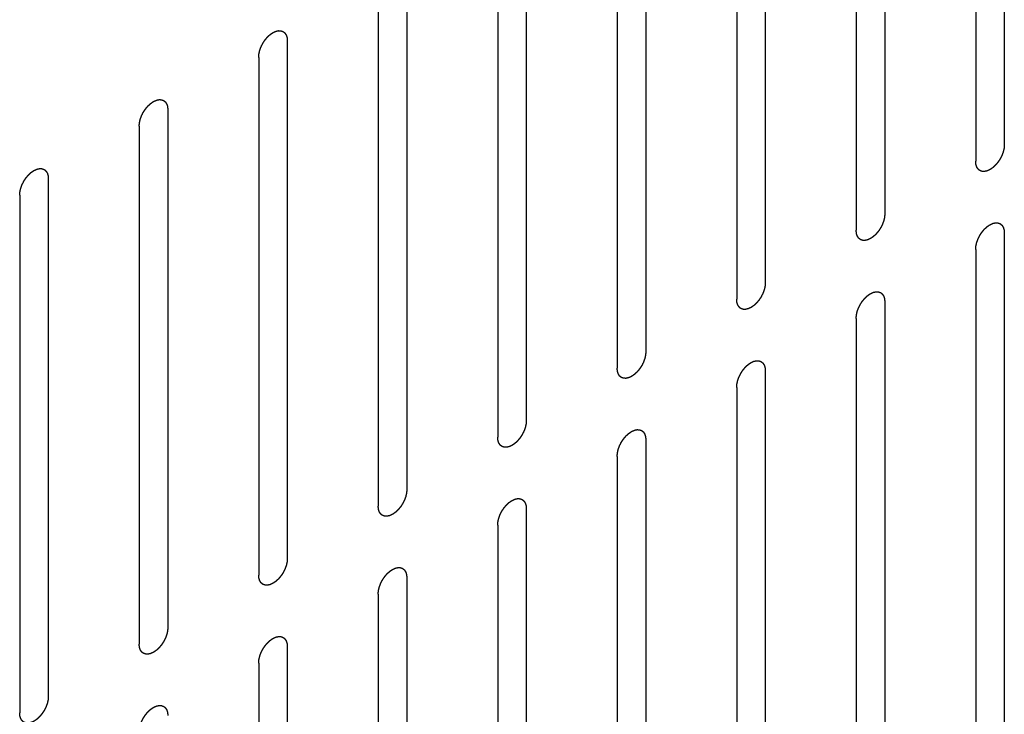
# Model space of a CAD drawing. Header units: inches. Extents: x 6 to 353, y 6 to 228.
# Tile 279 of 372: x 340.45 to 342.27, y 150.05 to 151.34. Entities that reach past the tile are written whole.
import ezdxf

# ---------------------------------------------------------------- set-up
doc = ezdxf.new("R2010")
doc.units = ezdxf.units.IN
doc.header["$LTSCALE"] = 19.946667
doc.header["$MEASUREMENT"] = 0
doc.linetypes.add('HIDDEN', pattern=[0.2, 0.1, -0.1])
doc.layers.add('08_ALL_COSMETICS', color=7, linetype='CONTINUOUS')

msp = doc.modelspace()

# ---------------------------------------------------------------- linework, layer by layer
at = {"layer": '08_ALL_COSMETICS', "color": 7, "linetype": 'HIDDEN'}
for p, q in [((342.2728, 152.064), (342.2728, 151.1046)), ((342.2198, 152.0334), (342.2198, 151.074)), ((342.0515, 151.9362), (342.0515, 150.9768)), ((341.9984, 151.9056), (341.9984, 150.9462)), ((341.8301, 151.8084), (341.8301, 150.849)), ((341.7771, 151.7778), (341.7771, 150.8184)), ((341.6088, 151.6806), (341.6088, 150.7212)), ((341.5558, 151.65), (341.5558, 150.6906)), ((341.3875, 151.5529), (341.3875, 150.5935)), ((341.3345, 151.5222), (341.3345, 150.5628)), ((341.1662, 151.4251), (341.1662, 150.4657)), ((341.1131, 151.3945), (341.1131, 150.4351)), ((340.9448, 151.2973), (340.9448, 150.3379)), ((340.8918, 151.2667), (340.8918, 150.3073)), ((340.7235, 151.1695), (340.7235, 150.2101)), ((340.6705, 151.1389), (340.6705, 150.1795)), ((340.5022, 151.0417), (340.5022, 150.0823)), ((340.4492, 151.0111), (340.4492, 150.0517)), ((342.2728, 150.9413), (342.2728, 149.9819)), ((342.2198, 150.9107), (342.2198, 149.9513)), ((342.0515, 150.8135), (342.0515, 149.8541)), ((341.9984, 150.7829), (341.9984, 149.8235)), ((341.8301, 150.6857), (341.8301, 149.7263)), ((341.7771, 150.6551), (341.7771, 149.6957)), ((341.6088, 150.5579), (341.6088, 149.5986)), ((341.5558, 150.5273), (341.5558, 149.5679)), ((341.3875, 150.4302), (341.3875, 149.4708)), ((341.3345, 150.3995), (341.3345, 149.4402)), ((341.1662, 150.3024), (341.1662, 149.343)), ((341.1131, 150.2718), (341.1131, 149.3124)), ((340.9448, 150.1746), (340.9448, 149.2152)), ((340.8918, 150.144), (340.8918, 149.1846))]:
    msp.add_line(p, q, dxfattribs=at)
for points in [[(340.8918, 151.2667), (340.8919, 151.2677), (340.892, 151.2693), (340.8922, 151.2711), (340.8923, 151.2721), (340.8923, 151.2729), (340.8925, 151.2737), (340.8927, 151.2748), (340.8931, 151.2762), (340.8934, 151.2776), (340.8936, 151.2787), (340.8938, 151.2795), (340.8941, 151.2803), (340.8945, 151.2814), (340.895, 151.2828), (340.8955, 151.2842), (340.8959, 151.2853), (340.8962, 151.2862), (340.8967, 151.287), (340.8972, 151.2881), (340.8979, 151.2895), (340.8986, 151.2909), (340.8992, 151.292), (340.8996, 151.2928), (340.9001, 151.2936), (340.9007, 151.2946), (340.9016, 151.2959), (340.9024, 151.2971), (340.9031, 151.2981), (340.9036, 151.2989), (340.9042, 151.2996), (340.9049, 151.3005), (340.9059, 151.3016), (340.9068, 151.3028), (340.9076, 151.3037), (340.9081, 151.3044), (340.9088, 151.3049), (340.9096, 151.3057), (340.9106, 151.3067), (340.9116, 151.3076), (340.9125, 151.3084), (340.9131, 151.309), (340.9137, 151.3094), (340.9146, 151.31), (340.9157, 151.3108), (340.9168, 151.3115), (340.9176, 151.3121), (340.918, 151.3124), (340.9183, 151.3126), (340.9186, 151.3128), (340.9191, 151.313), (340.9198, 151.3133), (340.9209, 151.3138), (340.922, 151.3143), (340.9227, 151.3147), (340.9232, 151.3148), (340.9235, 151.315), (340.9238, 151.3151), (340.9242, 151.3152), (340.9249, 151.3153), (340.926, 151.3156), (340.927, 151.3158), (340.9277, 151.316), (340.9281, 151.3161), (340.9284, 151.3162), (340.9287, 151.3161), (340.9291, 151.3161), (340.9298, 151.3161), (340.9307, 151.316), (340.9317, 151.316), (340.9323, 151.316), (340.9327, 151.316), (340.933, 151.316), (340.9333, 151.3159), (340.9336, 151.3157), (340.9342, 151.3155), (340.935, 151.3152), (340.9359, 151.3149), (340.9365, 151.3147), (340.9368, 151.3146), (340.9371, 151.3145), (340.9373, 151.3143), (340.9376, 151.3141), (340.938, 151.3137), (340.9387, 151.3131), (340.9394, 151.3125), (340.9399, 151.3121), (340.9402, 151.3119), (340.9404, 151.3118), (340.9405, 151.3115), (340.9407, 151.3112), (340.9411, 151.3106), (340.9416, 151.3098), (340.9421, 151.309), (340.9425, 151.3085), (340.9427, 151.3081), (340.9428, 151.3079), (340.9429, 151.3076), (340.943, 151.3072), (340.9432, 151.3065), (340.9436, 151.3055), (340.9439, 151.3045), (340.9441, 151.3038), (340.9442, 151.3033), (340.9443, 151.3031), (340.9443, 151.3027), (340.9444, 151.3022), (340.9445, 151.3014), (340.9446, 151.3002), (340.9447, 151.2987), (340.9448, 151.2978), (340.9448, 151.2973)], [(340.6705, 151.1389), (340.6706, 151.1399), (340.6707, 151.1415), (340.6708, 151.1433), (340.6709, 151.1444), (340.671, 151.1451), (340.6712, 151.146), (340.6714, 151.1471), (340.6717, 151.1484), (340.672, 151.1498), (340.6723, 151.1509), (340.6725, 151.1517), (340.6728, 151.1526), (340.6732, 151.1537), (340.6737, 151.1551), (340.6742, 151.1565), (340.6746, 151.1576), (340.6749, 151.1584), (340.6753, 151.1592), (340.6759, 151.1603), (340.6766, 151.1617), (340.6773, 151.1631), (340.6778, 151.1642), (340.6782, 151.1651), (340.6788, 151.1658), (340.6794, 151.1668), (340.6803, 151.1681), (340.6811, 151.1694), (340.6818, 151.1704), (340.6822, 151.1712), (340.6828, 151.1718), (340.6836, 151.1727), (340.6845, 151.1739), (340.6855, 151.175), (340.6862, 151.1759), (340.6868, 151.1766), (340.6874, 151.1772), (340.6883, 151.1779), (340.6893, 151.1789), (340.6903, 151.1799), (340.6911, 151.1806), (340.6918, 151.1812), (340.6924, 151.1816), (340.6933, 151.1823), (340.6944, 151.183), (340.6955, 151.1838), (340.6962, 151.1843), (340.6967, 151.1846), (340.697, 151.1848), (340.6973, 151.185), (340.6978, 151.1852), (340.6985, 151.1855), (340.6996, 151.186), (340.7007, 151.1865), (340.7014, 151.1869), (340.7018, 151.1871), (340.7022, 151.1872), (340.7025, 151.1873), (340.7029, 151.1874), (340.7036, 151.1875), (340.7046, 151.1878), (340.7057, 151.188), (340.7064, 151.1882), (340.7068, 151.1883), (340.7071, 151.1884), (340.7074, 151.1883), (340.7078, 151.1883), (340.7084, 151.1883), (340.7094, 151.1883), (340.7103, 151.1882), (340.711, 151.1882), (340.7114, 151.1882), (340.7117, 151.1882), (340.7119, 151.1881), (340.7123, 151.188), (340.7129, 151.1877), (340.7137, 151.1874), (340.7146, 151.1871), (340.7152, 151.1869), (340.7155, 151.1868), (340.7158, 151.1867), (340.716, 151.1865), (340.7162, 151.1863), (340.7167, 151.1859), (340.7174, 151.1853), (340.7181, 151.1848), (340.7186, 151.1844), (340.7188, 151.1841), (340.7191, 151.184), (340.7192, 151.1837), (340.7194, 151.1834), (340.7198, 151.1828), (340.7203, 151.182), (340.7208, 151.1812), (340.7211, 151.1807), (340.7213, 151.1803), (340.7215, 151.1801), (340.7216, 151.1798), (340.7217, 151.1794), (340.7219, 151.1787), (340.7222, 151.1777), (340.7226, 151.1767), (340.7228, 151.176), (340.7229, 151.1756), (340.723, 151.1753), (340.723, 151.1749), (340.7231, 151.1744), (340.7231, 151.1736), (340.7233, 151.1724), (340.7234, 151.171), (340.7235, 151.17), (340.7235, 151.1695)], [(342.2728, 151.1046), (342.2727, 151.1035), (342.2726, 151.102), (342.2724, 151.1002), (342.2723, 151.0991), (342.2723, 151.0984), (342.2721, 151.0975), (342.2718, 151.0964), (342.2715, 151.0951), (342.2712, 151.0937), (342.271, 151.0926), (342.2708, 151.0918), (342.2705, 151.0909), (342.2701, 151.0898), (342.2696, 151.0884), (342.2691, 151.087), (342.2687, 151.0859), (342.2684, 151.0851), (342.2679, 151.0843), (342.2674, 151.0832), (342.2667, 151.0818), (342.266, 151.0804), (342.2654, 151.0793), (342.265, 151.0784), (342.2645, 151.0777), (342.2639, 151.0767), (342.263, 151.0754), (342.2622, 151.0741), (342.2615, 151.0731), (342.261, 151.0723), (342.2604, 151.0717), (342.2597, 151.0708), (342.2587, 151.0696), (342.2578, 151.0685), (342.257, 151.0676), (342.2565, 151.0669), (342.2558, 151.0663), (342.255, 151.0655), (342.254, 151.0646), (342.253, 151.0636), (342.2521, 151.0629), (342.2515, 151.0623), (342.2509, 151.0618), (342.25, 151.0612), (342.2489, 151.0605), (342.2478, 151.0597), (342.247, 151.0592), (342.2466, 151.0589), (342.2463, 151.0586), (342.2459, 151.0585), (342.2455, 151.0583), (342.2448, 151.058), (342.2437, 151.0575), (342.2426, 151.057), (342.2419, 151.0566), (342.2414, 151.0564), (342.2411, 151.0562), (342.2408, 151.0562), (342.2404, 151.0561), (342.2397, 151.0559), (342.2386, 151.0557), (342.2376, 151.0555), (342.2369, 151.0553), (342.2365, 151.0552), (342.2362, 151.0551), (342.2359, 151.0552), (342.2355, 151.0552), (342.2348, 151.0552), (342.2339, 151.0552), (342.2329, 151.0553), (342.2323, 151.0553), (342.2319, 151.0553), (342.2316, 151.0553), (342.2313, 151.0554), (342.231, 151.0555), (342.2304, 151.0557), (342.2296, 151.0561), (342.2287, 151.0564), (342.2281, 151.0566), (342.2278, 151.0567), (342.2275, 151.0568), (342.2273, 151.057), (342.227, 151.0572), (342.2266, 151.0576), (342.2259, 151.0582), (342.2252, 151.0587), (342.2247, 151.0591), (342.2244, 151.0594), (342.2242, 151.0595), (342.2241, 151.0598), (342.2239, 151.0601), (342.2235, 151.0607), (342.223, 151.0615), (342.2225, 151.0623), (342.2221, 151.0628), (342.2219, 151.0631), (342.2218, 151.0634), (342.2217, 151.0637), (342.2216, 151.0641), (342.2213, 151.0648), (342.221, 151.0658), (342.2207, 151.0668), (342.2205, 151.0675), (342.2204, 151.0679), (342.2203, 151.0682), (342.2202, 151.0686), (342.2202, 151.0691), (342.2201, 151.0699), (342.22, 151.0711), (342.2199, 151.0725), (342.2198, 151.0735), (342.2198, 151.074)], [(340.4492, 151.0111), (340.4492, 151.0122), (340.4494, 151.0137), (340.4495, 151.0155), (340.4496, 151.0166), (340.4496, 151.0173), (340.4499, 151.0182), (340.4501, 151.0193), (340.4504, 151.0206), (340.4507, 151.022), (340.451, 151.0231), (340.4511, 151.0239), (340.4515, 151.0248), (340.4519, 151.0259), (340.4524, 151.0273), (340.4529, 151.0287), (340.4533, 151.0298), (340.4536, 151.0306), (340.454, 151.0314), (340.4546, 151.0326), (340.4553, 151.0339), (340.456, 151.0353), (340.4565, 151.0364), (340.4569, 151.0373), (340.4574, 151.038), (340.4581, 151.039), (340.4589, 151.0403), (340.4598, 151.0416), (340.4604, 151.0426), (340.4609, 151.0434), (340.4615, 151.044), (340.4623, 151.0449), (340.4632, 151.0461), (340.4642, 151.0472), (340.4649, 151.0481), (340.4655, 151.0488), (340.4661, 151.0494), (340.4669, 151.0502), (340.468, 151.0511), (340.469, 151.0521), (340.4698, 151.0528), (340.4704, 151.0535), (340.4711, 151.0539), (340.472, 151.0545), (340.4731, 151.0552), (340.4742, 151.056), (340.4749, 151.0565), (340.4754, 151.0568), (340.4757, 151.0571), (340.476, 151.0572), (340.4764, 151.0574), (340.4772, 151.0577), (340.4783, 151.0582), (340.4793, 151.0587), (340.4801, 151.0591), (340.4805, 151.0593), (340.4808, 151.0595), (340.4811, 151.0595), (340.4816, 151.0596), (340.4823, 151.0598), (340.4833, 151.06), (340.4843, 151.0602), (340.4851, 151.0604), (340.4855, 151.0605), (340.4858, 151.0606), (340.4861, 151.0606), (340.4865, 151.0605), (340.4871, 151.0605), (340.4881, 151.0605), (340.489, 151.0604), (340.4897, 151.0604), (340.4901, 151.0604), (340.4904, 151.0604), (340.4906, 151.0603), (340.491, 151.0602), (340.4915, 151.06), (340.4924, 151.0597), (340.4932, 151.0593), (340.4938, 151.0591), (340.4942, 151.059), (340.4944, 151.0589), (340.4946, 151.0587), (340.4949, 151.0585), (340.4954, 151.0581), (340.4961, 151.0575), (340.4968, 151.057), (340.4972, 151.0566), (340.4975, 151.0563), (340.4977, 151.0562), (340.4979, 151.0559), (340.4981, 151.0556), (340.4984, 151.0551), (340.4989, 151.0543), (340.4994, 151.0534), (340.4998, 151.0529), (340.5, 151.0526), (340.5002, 151.0523), (340.5003, 151.052), (340.5004, 151.0516), (340.5006, 151.0509), (340.5009, 151.0499), (340.5012, 151.0489), (340.5015, 151.0482), (340.5016, 151.0478), (340.5017, 151.0475), (340.5017, 151.0471), (340.5018, 151.0466), (340.5018, 151.0458), (340.5019, 151.0446), (340.5021, 151.0432), (340.5022, 151.0422), (340.5022, 151.0417)], [(342.0515, 150.9768), (342.0514, 150.9758), (342.0512, 150.9742), (342.0511, 150.9724), (342.051, 150.9713), (342.051, 150.9706), (342.0508, 150.9697), (342.0505, 150.9687), (342.0502, 150.9673), (342.0499, 150.9659), (342.0496, 150.9648), (342.0495, 150.964), (342.0491, 150.9631), (342.0488, 150.962), (342.0482, 150.9606), (342.0477, 150.9593), (342.0473, 150.9581), (342.0471, 150.9573), (342.0466, 150.9565), (342.0461, 150.9554), (342.0454, 150.954), (342.0447, 150.9526), (342.0441, 150.9515), (342.0437, 150.9507), (342.0432, 150.9499), (342.0425, 150.9489), (342.0417, 150.9476), (342.0409, 150.9463), (342.0402, 150.9453), (342.0397, 150.9445), (342.0391, 150.9439), (342.0384, 150.943), (342.0374, 150.9418), (342.0365, 150.9407), (342.0357, 150.9398), (342.0351, 150.9391), (342.0345, 150.9385), (342.0337, 150.9378), (342.0327, 150.9368), (342.0316, 150.9358), (342.0308, 150.9351), (342.0302, 150.9345), (342.0295, 150.9341), (342.0287, 150.9334), (342.0276, 150.9327), (342.0265, 150.9319), (342.0257, 150.9314), (342.0253, 150.9311), (342.0249, 150.9309), (342.0246, 150.9307), (342.0242, 150.9305), (342.0234, 150.9302), (342.0224, 150.9297), (342.0213, 150.9292), (342.0205, 150.9288), (342.0201, 150.9286), (342.0198, 150.9285), (342.0195, 150.9284), (342.0191, 150.9283), (342.0184, 150.9282), (342.0173, 150.9279), (342.0163, 150.9277), (342.0156, 150.9275), (342.0152, 150.9274), (342.0148, 150.9273), (342.0146, 150.9274), (342.0142, 150.9274), (342.0135, 150.9274), (342.0126, 150.9274), (342.0116, 150.9275), (342.0109, 150.9275), (342.0106, 150.9275), (342.0103, 150.9275), (342.01, 150.9276), (342.0097, 150.9277), (342.0091, 150.928), (342.0082, 150.9283), (342.0074, 150.9286), (342.0068, 150.9288), (342.0065, 150.9289), (342.0062, 150.929), (342.006, 150.9292), (342.0057, 150.9294), (342.0052, 150.9298), (342.0046, 150.9304), (342.0039, 150.931), (342.0034, 150.9313), (342.0031, 150.9316), (342.0029, 150.9317), (342.0028, 150.932), (342.0026, 150.9323), (342.0022, 150.9329), (342.0017, 150.9337), (342.0012, 150.9345), (342.0008, 150.935), (342.0006, 150.9354), (342.0004, 150.9356), (342.0004, 150.9359), (342.0002, 150.9363), (342, 150.937), (341.9997, 150.938), (341.9994, 150.939), (341.9992, 150.9397), (341.9991, 150.9401), (341.9989, 150.9404), (341.9989, 150.9408), (341.9989, 150.9413), (341.9988, 150.9421), (341.9987, 150.9433), (341.9986, 150.9448), (341.9985, 150.9457), (341.9984, 150.9462)], [(342.2198, 150.9107), (342.2198, 150.9117), (342.22, 150.9133), (342.2201, 150.9151), (342.2202, 150.9161), (342.2202, 150.9169), (342.2205, 150.9177), (342.2207, 150.9188), (342.221, 150.9202), (342.2213, 150.9216), (342.2216, 150.9227), (342.2217, 150.9235), (342.2221, 150.9243), (342.2225, 150.9254), (342.223, 150.9268), (342.2235, 150.9282), (342.2239, 150.9293), (342.2242, 150.9302), (342.2246, 150.931), (342.2252, 150.9321), (342.2259, 150.9335), (342.2265, 150.9349), (342.2271, 150.936), (342.2275, 150.9368), (342.228, 150.9376), (342.2287, 150.9386), (342.2295, 150.9399), (342.2303, 150.9411), (342.231, 150.9421), (342.2315, 150.9429), (342.2321, 150.9436), (342.2328, 150.9445), (342.2338, 150.9456), (342.2347, 150.9468), (342.2355, 150.9477), (342.2361, 150.9484), (342.2367, 150.9489), (342.2375, 150.9497), (342.2386, 150.9507), (342.2396, 150.9516), (342.2404, 150.9524), (342.241, 150.953), (342.2417, 150.9534), (342.2426, 150.954), (342.2436, 150.9548), (342.2447, 150.9555), (342.2455, 150.9561), (342.2459, 150.9564), (342.2463, 150.9566), (342.2466, 150.9567), (342.247, 150.957), (342.2478, 150.9573), (342.2488, 150.9578), (342.2499, 150.9583), (342.2507, 150.9586), (342.2511, 150.9588), (342.2514, 150.959), (342.2517, 150.9591), (342.2521, 150.9592), (342.2529, 150.9593), (342.2539, 150.9596), (342.2549, 150.9598), (342.2557, 150.96), (342.2561, 150.96), (342.2564, 150.9601), (342.2567, 150.9601), (342.257, 150.9601), (342.2577, 150.9601), (342.2587, 150.96), (342.2596, 150.96), (342.2603, 150.96), (342.2607, 150.96), (342.261, 150.96), (342.2612, 150.9599), (342.2615, 150.9597), (342.2621, 150.9595), (342.263, 150.9592), (342.2638, 150.9589), (342.2644, 150.9587), (342.2648, 150.9585), (342.265, 150.9585), (342.2652, 150.9583), (342.2655, 150.9581), (342.266, 150.9577), (342.2667, 150.9571), (342.2673, 150.9565), (342.2678, 150.9561), (342.2681, 150.9559), (342.2683, 150.9558), (342.2685, 150.9555), (342.2687, 150.9552), (342.269, 150.9546), (342.2695, 150.9538), (342.27, 150.953), (342.2704, 150.9524), (342.2706, 150.9521), (342.2708, 150.9519), (342.2708, 150.9516), (342.271, 150.9512), (342.2712, 150.9505), (342.2715, 150.9495), (342.2718, 150.9484), (342.272, 150.9477), (342.2722, 150.9473), (342.2723, 150.9471), (342.2723, 150.9467), (342.2723, 150.9462), (342.2724, 150.9454), (342.2725, 150.9442), (342.2727, 150.9427), (342.2727, 150.9418), (342.2728, 150.9413)], [(341.8301, 150.849), (341.8301, 150.848), (341.8299, 150.8464), (341.8298, 150.8446), (341.8297, 150.8436), (341.8297, 150.8428), (341.8294, 150.842), (341.8292, 150.8409), (341.8289, 150.8395), (341.8286, 150.8381), (341.8283, 150.837), (341.8282, 150.8362), (341.8278, 150.8354), (341.8274, 150.8343), (341.8269, 150.8329), (341.8264, 150.8315), (341.826, 150.8304), (341.8257, 150.8295), (341.8253, 150.8287), (341.8247, 150.8276), (341.824, 150.8262), (341.8233, 150.8248), (341.8228, 150.8237), (341.8224, 150.8229), (341.8219, 150.8221), (341.8212, 150.8211), (341.8204, 150.8198), (341.8195, 150.8186), (341.8189, 150.8176), (341.8184, 150.8168), (341.8178, 150.8161), (341.817, 150.8152), (341.8161, 150.8141), (341.8151, 150.8129), (341.8144, 150.812), (341.8138, 150.8113), (341.8132, 150.8108), (341.8124, 150.81), (341.8113, 150.809), (341.8103, 150.8081), (341.8095, 150.8073), (341.8089, 150.8067), (341.8082, 150.8063), (341.8073, 150.8057), (341.8062, 150.8049), (341.8052, 150.8042), (341.8044, 150.8036), (341.804, 150.8033), (341.8036, 150.8031), (341.8033, 150.803), (341.8029, 150.8027), (341.8021, 150.8024), (341.801, 150.8019), (341.8, 150.8014), (341.7992, 150.8011), (341.7988, 150.8009), (341.7985, 150.8007), (341.7982, 150.8006), (341.7977, 150.8005), (341.797, 150.8004), (341.796, 150.8001), (341.795, 150.7999), (341.7942, 150.7997), (341.7938, 150.7997), (341.7935, 150.7996), (341.7932, 150.7996), (341.7929, 150.7996), (341.7922, 150.7996), (341.7912, 150.7997), (341.7903, 150.7997), (341.7896, 150.7997), (341.7892, 150.7997), (341.7889, 150.7997), (341.7887, 150.7998), (341.7884, 150.8), (341.7878, 150.8002), (341.7869, 150.8005), (341.7861, 150.8008), (341.7855, 150.801), (341.7851, 150.8012), (341.7849, 150.8012), (341.7847, 150.8014), (341.7844, 150.8016), (341.7839, 150.802), (341.7832, 150.8026), (341.7825, 150.8032), (341.7821, 150.8036), (341.7818, 150.8038), (341.7816, 150.8039), (341.7814, 150.8042), (341.7812, 150.8045), (341.7809, 150.8051), (341.7804, 150.8059), (341.7799, 150.8067), (341.7795, 150.8073), (341.7793, 150.8076), (341.7791, 150.8078), (341.7791, 150.8081), (341.7789, 150.8085), (341.7787, 150.8092), (341.7784, 150.8102), (341.7781, 150.8112), (341.7778, 150.812), (341.7777, 150.8124), (341.7776, 150.8126), (341.7776, 150.813), (341.7775, 150.8135), (341.7775, 150.8143), (341.7774, 150.8155), (341.7772, 150.817), (341.7771, 150.8179), (341.7771, 150.8184)], [(341.9984, 150.7829), (341.9985, 150.7839), (341.9986, 150.7855), (341.9988, 150.7873), (341.9989, 150.7884), (341.9989, 150.7891), (341.9991, 150.79), (341.9994, 150.791), (341.9997, 150.7924), (342, 150.7938), (342.0003, 150.7949), (342.0004, 150.7957), (342.0007, 150.7965), (342.0011, 150.7977), (342.0016, 150.7991), (342.0021, 150.8004), (342.0026, 150.8016), (342.0028, 150.8024), (342.0033, 150.8032), (342.0038, 150.8043), (342.0045, 150.8057), (342.0052, 150.8071), (342.0058, 150.8082), (342.0062, 150.809), (342.0067, 150.8098), (342.0074, 150.8108), (342.0082, 150.8121), (342.009, 150.8134), (342.0097, 150.8144), (342.0102, 150.8151), (342.0108, 150.8158), (342.0115, 150.8167), (342.0125, 150.8179), (342.0134, 150.819), (342.0142, 150.8199), (342.0147, 150.8206), (342.0154, 150.8212), (342.0162, 150.8219), (342.0172, 150.8229), (342.0183, 150.8239), (342.0191, 150.8246), (342.0197, 150.8252), (342.0204, 150.8256), (342.0212, 150.8263), (342.0223, 150.827), (342.0234, 150.8278), (342.0242, 150.8283), (342.0246, 150.8286), (342.0249, 150.8288), (342.0253, 150.829), (342.0257, 150.8292), (342.0264, 150.8295), (342.0275, 150.83), (342.0286, 150.8305), (342.0293, 150.8309), (342.0298, 150.8311), (342.0301, 150.8312), (342.0304, 150.8313), (342.0308, 150.8314), (342.0315, 150.8315), (342.0326, 150.8318), (342.0336, 150.832), (342.0343, 150.8322), (342.0347, 150.8323), (342.0351, 150.8324), (342.0353, 150.8323), (342.0357, 150.8323), (342.0364, 150.8323), (342.0373, 150.8323), (342.0383, 150.8322), (342.039, 150.8322), (342.0393, 150.8322), (342.0396, 150.8322), (342.0399, 150.8321), (342.0402, 150.832), (342.0408, 150.8317), (342.0417, 150.8314), (342.0425, 150.8311), (342.0431, 150.8309), (342.0434, 150.8308), (342.0437, 150.8307), (342.0439, 150.8305), (342.0442, 150.8303), (342.0447, 150.8299), (342.0453, 150.8293), (342.046, 150.8287), (342.0465, 150.8284), (342.0468, 150.8281), (342.047, 150.828), (342.0471, 150.8277), (342.0473, 150.8274), (342.0477, 150.8268), (342.0482, 150.826), (342.0487, 150.8252), (342.0491, 150.8247), (342.0493, 150.8243), (342.0494, 150.8241), (342.0495, 150.8238), (342.0496, 150.8234), (342.0499, 150.8227), (342.0502, 150.8217), (342.0505, 150.8207), (342.0507, 150.82), (342.0508, 150.8196), (342.051, 150.8193), (342.051, 150.8189), (342.051, 150.8184), (342.0511, 150.8176), (342.0512, 150.8164), (342.0513, 150.8149), (342.0514, 150.814), (342.0515, 150.8135)], [(341.6088, 150.7212), (341.6087, 150.7202), (341.6086, 150.7186), (341.6085, 150.7168), (341.6084, 150.7158), (341.6083, 150.715), (341.6081, 150.7142), (341.6079, 150.7131), (341.6076, 150.7117), (341.6073, 150.7103), (341.607, 150.7092), (341.6068, 150.7084), (341.6065, 150.7076), (341.6061, 150.7065), (341.6056, 150.7051), (341.6051, 150.7037), (341.6047, 150.7026), (341.6044, 150.7017), (341.604, 150.7009), (341.6034, 150.6998), (341.6027, 150.6984), (341.602, 150.697), (341.6015, 150.6959), (341.6011, 150.6951), (341.6005, 150.6944), (341.5999, 150.6933), (341.599, 150.6921), (341.5982, 150.6908), (341.5975, 150.6898), (341.5971, 150.689), (341.5965, 150.6883), (341.5957, 150.6874), (341.5948, 150.6863), (341.5938, 150.6851), (341.5931, 150.6842), (341.5925, 150.6835), (341.5919, 150.683), (341.591, 150.6822), (341.59, 150.6813), (341.589, 150.6803), (341.5882, 150.6795), (341.5876, 150.6789), (341.5869, 150.6785), (341.586, 150.6779), (341.5849, 150.6771), (341.5838, 150.6764), (341.5831, 150.6758), (341.5826, 150.6756), (341.5823, 150.6753), (341.582, 150.6752), (341.5815, 150.675), (341.5808, 150.6746), (341.5797, 150.6741), (341.5787, 150.6736), (341.5779, 150.6733), (341.5775, 150.6731), (341.5771, 150.6729), (341.5768, 150.6729), (341.5764, 150.6728), (341.5757, 150.6726), (341.5747, 150.6724), (341.5736, 150.6721), (341.5729, 150.672), (341.5725, 150.6719), (341.5722, 150.6718), (341.5719, 150.6718), (341.5715, 150.6718), (341.5709, 150.6718), (341.5699, 150.6719), (341.569, 150.6719), (341.5683, 150.6719), (341.5679, 150.672), (341.5676, 150.6719), (341.5674, 150.6721), (341.567, 150.6722), (341.5664, 150.6724), (341.5656, 150.6727), (341.5647, 150.673), (341.5641, 150.6732), (341.5638, 150.6734), (341.5635, 150.6734), (341.5633, 150.6736), (341.5631, 150.6739), (341.5626, 150.6743), (341.5619, 150.6748), (341.5612, 150.6754), (341.5607, 150.6758), (341.5605, 150.676), (341.5602, 150.6762), (341.5601, 150.6764), (341.5599, 150.6767), (341.5596, 150.6773), (341.559, 150.6781), (341.5585, 150.6789), (341.5582, 150.6795), (341.558, 150.6798), (341.5578, 150.68), (341.5577, 150.6803), (341.5576, 150.6807), (341.5574, 150.6815), (341.5571, 150.6825), (341.5567, 150.6835), (341.5565, 150.6842), (341.5564, 150.6846), (341.5563, 150.6849), (341.5563, 150.6852), (341.5562, 150.6857), (341.5562, 150.6866), (341.556, 150.6878), (341.5559, 150.6892), (341.5558, 150.6902), (341.5558, 150.6906)], [(341.7771, 150.6551), (341.7772, 150.6561), (341.7773, 150.6577), (341.7775, 150.6595), (341.7776, 150.6606), (341.7776, 150.6613), (341.7778, 150.6622), (341.778, 150.6633), (341.7784, 150.6646), (341.7787, 150.666), (341.7789, 150.6671), (341.7791, 150.6679), (341.7794, 150.6688), (341.7798, 150.6699), (341.7803, 150.6713), (341.7808, 150.6727), (341.7812, 150.6738), (341.7815, 150.6746), (341.782, 150.6754), (341.7825, 150.6765), (341.7832, 150.6779), (341.7839, 150.6793), (341.7845, 150.6804), (341.7848, 150.6813), (341.7854, 150.682), (341.786, 150.683), (341.7869, 150.6843), (341.7877, 150.6856), (341.7884, 150.6866), (341.7889, 150.6874), (341.7894, 150.688), (341.7902, 150.6889), (341.7912, 150.6901), (341.7921, 150.6912), (341.7929, 150.6921), (341.7934, 150.6928), (341.7941, 150.6934), (341.7949, 150.6942), (341.7959, 150.6951), (341.7969, 150.6961), (341.7978, 150.6968), (341.7984, 150.6974), (341.799, 150.6979), (341.7999, 150.6985), (341.801, 150.6992), (341.8021, 150.7), (341.8029, 150.7005), (341.8033, 150.7008), (341.8036, 150.7011), (341.8039, 150.7012), (341.8044, 150.7014), (341.8051, 150.7017), (341.8062, 150.7022), (341.8073, 150.7027), (341.808, 150.7031), (341.8084, 150.7033), (341.8088, 150.7035), (341.8091, 150.7035), (341.8095, 150.7036), (341.8102, 150.7038), (341.8112, 150.704), (341.8123, 150.7042), (341.813, 150.7044), (341.8134, 150.7045), (341.8137, 150.7046), (341.814, 150.7045), (341.8144, 150.7045), (341.8151, 150.7045), (341.816, 150.7045), (341.817, 150.7044), (341.8176, 150.7044), (341.818, 150.7044), (341.8183, 150.7044), (341.8185, 150.7043), (341.8189, 150.7042), (341.8195, 150.704), (341.8203, 150.7036), (341.8212, 150.7033), (341.8218, 150.7031), (341.8221, 150.703), (341.8224, 150.7029), (341.8226, 150.7027), (341.8229, 150.7025), (341.8233, 150.7021), (341.824, 150.7015), (341.8247, 150.701), (341.8252, 150.7006), (341.8254, 150.7003), (341.8257, 150.7002), (341.8258, 150.6999), (341.826, 150.6996), (341.8264, 150.699), (341.8269, 150.6982), (341.8274, 150.6974), (341.8277, 150.6969), (341.8279, 150.6966), (341.8281, 150.6963), (341.8282, 150.696), (341.8283, 150.6956), (341.8285, 150.6949), (341.8289, 150.6939), (341.8292, 150.6929), (341.8294, 150.6922), (341.8295, 150.6918), (341.8296, 150.6915), (341.8296, 150.6911), (341.8297, 150.6906), (341.8298, 150.6898), (341.8299, 150.6886), (341.83, 150.6872), (341.8301, 150.6862), (341.8301, 150.6857)], [(341.3875, 150.5935), (341.3874, 150.5924), (341.3873, 150.5909), (341.3871, 150.5891), (341.387, 150.588), (341.387, 150.5872), (341.3868, 150.5864), (341.3866, 150.5853), (341.3862, 150.5839), (341.3859, 150.5826), (341.3857, 150.5815), (341.3855, 150.5806), (341.3852, 150.5798), (341.3848, 150.5787), (341.3843, 150.5773), (341.3838, 150.5759), (341.3834, 150.5748), (341.3831, 150.574), (341.3826, 150.5731), (341.3821, 150.572), (341.3814, 150.5707), (341.3807, 150.5693), (341.3801, 150.5682), (341.3797, 150.5673), (341.3792, 150.5666), (341.3786, 150.5655), (341.3777, 150.5643), (341.3769, 150.563), (341.3762, 150.562), (341.3757, 150.5612), (341.3752, 150.5606), (341.3744, 150.5596), (341.3734, 150.5585), (341.3725, 150.5574), (341.3717, 150.5565), (341.3712, 150.5557), (341.3705, 150.5552), (341.3697, 150.5544), (341.3687, 150.5535), (341.3677, 150.5525), (341.3668, 150.5518), (341.3662, 150.5511), (341.3656, 150.5507), (341.3647, 150.5501), (341.3636, 150.5494), (341.3625, 150.5486), (341.3617, 150.5481), (341.3613, 150.5478), (341.361, 150.5475), (341.3607, 150.5474), (341.3602, 150.5472), (341.3595, 150.5468), (341.3584, 150.5463), (341.3573, 150.5458), (341.3566, 150.5455), (341.3561, 150.5453), (341.3558, 150.5451), (341.3555, 150.5451), (341.3551, 150.545), (341.3544, 150.5448), (341.3533, 150.5446), (341.3523, 150.5443), (341.3516, 150.5442), (341.3512, 150.5441), (341.3509, 150.544), (341.3506, 150.544), (341.3502, 150.544), (341.3495, 150.5441), (341.3486, 150.5441), (341.3476, 150.5441), (341.347, 150.5442), (341.3466, 150.5442), (341.3463, 150.5442), (341.346, 150.5443), (341.3457, 150.5444), (341.3451, 150.5446), (341.3443, 150.5449), (341.3434, 150.5452), (341.3428, 150.5455), (341.3425, 150.5456), (341.3422, 150.5457), (341.342, 150.5459), (341.3417, 150.5461), (341.3413, 150.5465), (341.3406, 150.547), (341.3399, 150.5476), (341.3394, 150.548), (341.3391, 150.5482), (341.3389, 150.5484), (341.3388, 150.5486), (341.3386, 150.549), (341.3382, 150.5495), (341.3377, 150.5503), (341.3372, 150.5511), (341.3368, 150.5517), (341.3367, 150.552), (341.3365, 150.5522), (341.3364, 150.5526), (341.3363, 150.553), (341.3361, 150.5537), (341.3357, 150.5547), (341.3354, 150.5557), (341.3352, 150.5564), (341.3351, 150.5568), (341.335, 150.5571), (341.335, 150.5575), (341.3349, 150.5579), (341.3348, 150.5588), (341.3347, 150.56), (341.3346, 150.5614), (341.3345, 150.5624), (341.3345, 150.5628)], [(341.5558, 150.5273), (341.5559, 150.5284), (341.556, 150.5299), (341.5561, 150.5317), (341.5562, 150.5328), (341.5563, 150.5336), (341.5565, 150.5344), (341.5567, 150.5355), (341.557, 150.5369), (341.5573, 150.5382), (341.5576, 150.5393), (341.5577, 150.5401), (341.5581, 150.541), (341.5585, 150.5421), (341.559, 150.5435), (341.5595, 150.5449), (341.5599, 150.546), (341.5602, 150.5468), (341.5606, 150.5477), (341.5612, 150.5488), (341.5619, 150.5501), (341.5626, 150.5515), (341.5631, 150.5526), (341.5635, 150.5535), (341.5641, 150.5542), (341.5647, 150.5552), (341.5656, 150.5565), (341.5664, 150.5578), (341.5671, 150.5588), (341.5675, 150.5596), (341.5681, 150.5602), (341.5689, 150.5612), (341.5698, 150.5623), (341.5708, 150.5634), (341.5715, 150.5643), (341.5721, 150.5651), (341.5727, 150.5656), (341.5735, 150.5664), (341.5746, 150.5673), (341.5756, 150.5683), (341.5764, 150.569), (341.577, 150.5697), (341.5777, 150.5701), (341.5786, 150.5707), (341.5797, 150.5714), (341.5808, 150.5722), (341.5815, 150.5727), (341.582, 150.573), (341.5823, 150.5733), (341.5826, 150.5734), (341.583, 150.5736), (341.5838, 150.574), (341.5849, 150.5745), (341.5859, 150.5749), (341.5867, 150.5753), (341.5871, 150.5755), (341.5875, 150.5757), (341.5878, 150.5757), (341.5882, 150.5758), (341.5889, 150.576), (341.5899, 150.5762), (341.591, 150.5764), (341.5917, 150.5766), (341.5921, 150.5767), (341.5924, 150.5768), (341.5927, 150.5768), (341.5931, 150.5768), (341.5937, 150.5767), (341.5947, 150.5767), (341.5956, 150.5767), (341.5963, 150.5766), (341.5967, 150.5766), (341.597, 150.5766), (341.5972, 150.5765), (341.5976, 150.5764), (341.5982, 150.5762), (341.599, 150.5759), (341.5999, 150.5755), (341.6005, 150.5753), (341.6008, 150.5752), (341.6011, 150.5751), (341.6013, 150.5749), (341.6015, 150.5747), (341.602, 150.5743), (341.6027, 150.5738), (341.6034, 150.5732), (341.6039, 150.5728), (341.6041, 150.5726), (341.6043, 150.5724), (341.6045, 150.5721), (341.6047, 150.5718), (341.605, 150.5713), (341.6056, 150.5705), (341.6061, 150.5697), (341.6064, 150.5691), (341.6066, 150.5688), (341.6068, 150.5686), (341.6069, 150.5682), (341.607, 150.5678), (341.6072, 150.5671), (341.6075, 150.5661), (341.6078, 150.5651), (341.6081, 150.5644), (341.6082, 150.564), (341.6083, 150.5637), (341.6083, 150.5633), (341.6084, 150.5629), (341.6084, 150.562), (341.6086, 150.5608), (341.6087, 150.5594), (341.6088, 150.5584), (341.6088, 150.5579)], [(341.1662, 150.4657), (341.1661, 150.4646), (341.166, 150.4631), (341.1658, 150.4613), (341.1657, 150.4602), (341.1657, 150.4595), (341.1655, 150.4586), (341.1652, 150.4575), (341.1649, 150.4562), (341.1646, 150.4548), (341.1643, 150.4537), (341.1642, 150.4529), (341.1639, 150.452), (341.1635, 150.4509), (341.1629, 150.4495), (341.1625, 150.4481), (341.162, 150.447), (341.1618, 150.4462), (341.1613, 150.4454), (341.1608, 150.4443), (341.1601, 150.4429), (341.1594, 150.4415), (341.1588, 150.4404), (341.1584, 150.4395), (341.1579, 150.4388), (341.1572, 150.4378), (341.1564, 150.4365), (341.1556, 150.4352), (341.1549, 150.4342), (341.1544, 150.4334), (341.1538, 150.4328), (341.1531, 150.4319), (341.1521, 150.4307), (341.1512, 150.4296), (341.1504, 150.4287), (341.1499, 150.428), (341.1492, 150.4274), (341.1484, 150.4266), (341.1474, 150.4257), (341.1463, 150.4247), (341.1455, 150.424), (341.1449, 150.4234), (341.1442, 150.4229), (341.1434, 150.4223), (341.1423, 150.4216), (341.1412, 150.4208), (341.1404, 150.4203), (341.14, 150.42), (341.1396, 150.4197), (341.1393, 150.4196), (341.1389, 150.4194), (341.1381, 150.4191), (341.1371, 150.4186), (341.136, 150.4181), (341.1353, 150.4177), (341.1348, 150.4175), (341.1345, 150.4173), (341.1342, 150.4173), (341.1338, 150.4172), (341.1331, 150.417), (341.132, 150.4168), (341.131, 150.4166), (341.1303, 150.4164), (341.1299, 150.4163), (341.1295, 150.4162), (341.1293, 150.4163), (341.1289, 150.4163), (341.1282, 150.4163), (341.1273, 150.4163), (341.1263, 150.4164), (341.1256, 150.4164), (341.1253, 150.4164), (341.125, 150.4164), (341.1247, 150.4165), (341.1244, 150.4166), (341.1238, 150.4168), (341.1229, 150.4172), (341.1221, 150.4175), (341.1215, 150.4177), (341.1212, 150.4178), (341.1209, 150.4179), (341.1207, 150.4181), (341.1204, 150.4183), (341.1199, 150.4187), (341.1193, 150.4193), (341.1186, 150.4198), (341.1181, 150.4202), (341.1178, 150.4205), (341.1176, 150.4206), (341.1175, 150.4209), (341.1173, 150.4212), (341.1169, 150.4217), (341.1164, 150.4225), (341.1159, 150.4234), (341.1155, 150.4239), (341.1153, 150.4242), (341.1152, 150.4245), (341.1151, 150.4248), (341.1149, 150.4252), (341.1147, 150.4259), (341.1144, 150.4269), (341.1141, 150.4279), (341.1139, 150.4286), (341.1138, 150.429), (341.1136, 150.4293), (341.1136, 150.4297), (341.1136, 150.4302), (341.1135, 150.431), (341.1134, 150.4322), (341.1133, 150.4336), (341.1132, 150.4346), (341.1131, 150.4351)], [(341.3345, 150.3995), (341.3345, 150.4006), (341.3347, 150.4021), (341.3348, 150.404), (341.3349, 150.405), (341.3349, 150.4058), (341.3352, 150.4066), (341.3354, 150.4077), (341.3357, 150.4091), (341.336, 150.4105), (341.3363, 150.4115), (341.3364, 150.4124), (341.3368, 150.4132), (341.3372, 150.4143), (341.3377, 150.4157), (341.3382, 150.4171), (341.3386, 150.4182), (341.3389, 150.4191), (341.3393, 150.4199), (341.3399, 150.421), (341.3406, 150.4224), (341.3412, 150.4238), (341.3418, 150.4248), (341.3422, 150.4257), (341.3427, 150.4264), (341.3434, 150.4275), (341.3442, 150.4287), (341.3451, 150.43), (341.3457, 150.431), (341.3462, 150.4318), (341.3468, 150.4325), (341.3476, 150.4334), (341.3485, 150.4345), (341.3495, 150.4357), (341.3502, 150.4366), (341.3508, 150.4373), (341.3514, 150.4378), (341.3522, 150.4386), (341.3533, 150.4395), (341.3543, 150.4405), (341.3551, 150.4413), (341.3557, 150.4419), (341.3564, 150.4423), (341.3573, 150.4429), (341.3584, 150.4437), (341.3594, 150.4444), (341.3602, 150.445), (341.3606, 150.4452), (341.361, 150.4455), (341.3613, 150.4456), (341.3617, 150.4458), (341.3625, 150.4462), (341.3636, 150.4467), (341.3646, 150.4472), (341.3654, 150.4475), (341.3658, 150.4477), (341.3661, 150.4479), (341.3664, 150.4479), (341.3668, 150.448), (341.3676, 150.4482), (341.3686, 150.4484), (341.3696, 150.4487), (341.3704, 150.4488), (341.3708, 150.4489), (341.3711, 150.449), (341.3714, 150.449), (341.3717, 150.449), (341.3724, 150.4489), (341.3734, 150.4489), (341.3743, 150.4489), (341.375, 150.4489), (341.3754, 150.4488), (341.3757, 150.4489), (341.3759, 150.4487), (341.3762, 150.4486), (341.3768, 150.4484), (341.3777, 150.4481), (341.3785, 150.4478), (341.3791, 150.4476), (341.3795, 150.4474), (341.3797, 150.4474), (341.3799, 150.4472), (341.3802, 150.4469), (341.3807, 150.4465), (341.3814, 150.446), (341.3821, 150.4454), (341.3825, 150.445), (341.3828, 150.4448), (341.383, 150.4446), (341.3832, 150.4444), (341.3834, 150.4441), (341.3837, 150.4435), (341.3842, 150.4427), (341.3847, 150.4419), (341.3851, 150.4413), (341.3853, 150.441), (341.3855, 150.4408), (341.3855, 150.4405), (341.3857, 150.4401), (341.3859, 150.4393), (341.3862, 150.4383), (341.3865, 150.4373), (341.3868, 150.4366), (341.3869, 150.4362), (341.387, 150.4359), (341.387, 150.4356), (341.387, 150.4351), (341.3871, 150.4342), (341.3872, 150.433), (341.3874, 150.4316), (341.3874, 150.4306), (341.3875, 150.4302)], [(340.9448, 150.3379), (340.9448, 150.3369), (340.9446, 150.3353), (340.9445, 150.3335), (340.9444, 150.3324), (340.9444, 150.3317), (340.9441, 150.3308), (340.9439, 150.3297), (340.9436, 150.3284), (340.9433, 150.327), (340.943, 150.3259), (340.9429, 150.3251), (340.9425, 150.3242), (340.9421, 150.3231), (340.9416, 150.3217), (340.9411, 150.3204), (340.9407, 150.3192), (340.9404, 150.3184), (340.94, 150.3176), (340.9394, 150.3165), (340.9387, 150.3151), (340.9381, 150.3137), (340.9375, 150.3126), (340.9371, 150.3118), (340.9366, 150.311), (340.9359, 150.31), (340.9351, 150.3087), (340.9342, 150.3074), (340.9336, 150.3064), (340.9331, 150.3056), (340.9325, 150.305), (340.9318, 150.3041), (340.9308, 150.3029), (340.9299, 150.3018), (340.9291, 150.3009), (340.9285, 150.3002), (340.9279, 150.2996), (340.9271, 150.2989), (340.926, 150.2979), (340.925, 150.2969), (340.9242, 150.2962), (340.9236, 150.2956), (340.9229, 150.2952), (340.922, 150.2945), (340.9209, 150.2938), (340.9199, 150.293), (340.9191, 150.2925), (340.9187, 150.2922), (340.9183, 150.292), (340.918, 150.2918), (340.9176, 150.2916), (340.9168, 150.2913), (340.9158, 150.2908), (340.9147, 150.2903), (340.9139, 150.2899), (340.9135, 150.2897), (340.9132, 150.2896), (340.9129, 150.2895), (340.9125, 150.2894), (340.9117, 150.2893), (340.9107, 150.289), (340.9097, 150.2888), (340.9089, 150.2886), (340.9085, 150.2885), (340.9082, 150.2884), (340.9079, 150.2885), (340.9076, 150.2885), (340.9069, 150.2885), (340.9059, 150.2885), (340.905, 150.2886), (340.9043, 150.2886), (340.9039, 150.2886), (340.9036, 150.2886), (340.9034, 150.2887), (340.9031, 150.2888), (340.9025, 150.2891), (340.9016, 150.2894), (340.9008, 150.2897), (340.9002, 150.2899), (340.8998, 150.29), (340.8996, 150.2901), (340.8994, 150.2903), (340.8991, 150.2905), (340.8986, 150.2909), (340.8979, 150.2915), (340.8973, 150.2921), (340.8968, 150.2924), (340.8965, 150.2927), (340.8963, 150.2928), (340.8961, 150.2931), (340.8959, 150.2934), (340.8956, 150.294), (340.8951, 150.2948), (340.8946, 150.2956), (340.8942, 150.2961), (340.894, 150.2965), (340.8938, 150.2967), (340.8938, 150.297), (340.8936, 150.2974), (340.8934, 150.2981), (340.8931, 150.2991), (340.8928, 150.3001), (340.8926, 150.3008), (340.8924, 150.3012), (340.8923, 150.3015), (340.8923, 150.3019), (340.8923, 150.3024), (340.8922, 150.3032), (340.8921, 150.3044), (340.8919, 150.3059), (340.8919, 150.3068), (340.8918, 150.3073)], [(341.1131, 150.2718), (341.1132, 150.2728), (341.1133, 150.2744), (341.1135, 150.2762), (341.1136, 150.2772), (341.1136, 150.278), (341.1138, 150.2788), (341.1141, 150.2799), (341.1144, 150.2813), (341.1147, 150.2827), (341.115, 150.2838), (341.1151, 150.2846), (341.1154, 150.2854), (341.1158, 150.2865), (341.1164, 150.2879), (341.1169, 150.2893), (341.1173, 150.2904), (341.1175, 150.2913), (341.118, 150.2921), (341.1185, 150.2932), (341.1192, 150.2946), (341.1199, 150.296), (341.1205, 150.2971), (341.1209, 150.2979), (341.1214, 150.2987), (341.1221, 150.2997), (341.1229, 150.301), (341.1237, 150.3022), (341.1244, 150.3032), (341.1249, 150.304), (341.1255, 150.3047), (341.1262, 150.3056), (341.1272, 150.3067), (341.1281, 150.3079), (341.1289, 150.3088), (341.1294, 150.3095), (341.1301, 150.31), (341.1309, 150.3108), (341.1319, 150.3118), (341.133, 150.3127), (341.1338, 150.3135), (341.1344, 150.3141), (341.1351, 150.3145), (341.1359, 150.3151), (341.137, 150.3159), (341.1381, 150.3166), (341.1389, 150.3172), (341.1393, 150.3175), (341.1397, 150.3177), (341.14, 150.3178), (341.1404, 150.318), (341.1412, 150.3184), (341.1422, 150.3189), (341.1433, 150.3194), (341.1441, 150.3197), (341.1445, 150.3199), (341.1448, 150.3201), (341.1451, 150.3202), (341.1455, 150.3203), (341.1462, 150.3204), (341.1473, 150.3207), (341.1483, 150.3209), (341.149, 150.3211), (341.1494, 150.3211), (341.1498, 150.3212), (341.15, 150.3212), (341.1504, 150.3212), (341.1511, 150.3212), (341.152, 150.3211), (341.153, 150.3211), (341.1537, 150.3211), (341.154, 150.3211), (341.1543, 150.3211), (341.1546, 150.321), (341.1549, 150.3208), (341.1555, 150.3206), (341.1564, 150.3203), (341.1572, 150.32), (341.1578, 150.3198), (341.1581, 150.3196), (341.1584, 150.3196), (341.1586, 150.3194), (341.1589, 150.3192), (341.1594, 150.3188), (341.16, 150.3182), (341.1607, 150.3176), (341.1612, 150.3172), (341.1615, 150.317), (341.1617, 150.3169), (341.1618, 150.3166), (341.162, 150.3163), (341.1624, 150.3157), (341.1629, 150.3149), (341.1634, 150.3141), (341.1638, 150.3135), (341.164, 150.3132), (341.1641, 150.313), (341.1642, 150.3127), (341.1644, 150.3123), (341.1646, 150.3116), (341.1649, 150.3106), (341.1652, 150.3095), (341.1654, 150.3088), (341.1655, 150.3084), (341.1657, 150.3082), (341.1657, 150.3078), (341.1657, 150.3073), (341.1658, 150.3065), (341.1659, 150.3053), (341.166, 150.3038), (341.1661, 150.3029), (341.1662, 150.3024)], [(340.7235, 150.2101), (340.7234, 150.2091), (340.7233, 150.2075), (340.7232, 150.2057), (340.7231, 150.2047), (340.7231, 150.2039), (340.7228, 150.2031), (340.7226, 150.202), (340.7223, 150.2006), (340.722, 150.1992), (340.7217, 150.1981), (340.7216, 150.1973), (340.7212, 150.1965), (340.7208, 150.1954), (340.7203, 150.194), (340.7198, 150.1926), (340.7194, 150.1915), (340.7191, 150.1906), (340.7187, 150.1898), (340.7181, 150.1887), (340.7174, 150.1873), (340.7167, 150.1859), (340.7162, 150.1848), (340.7158, 150.184), (340.7152, 150.1832), (340.7146, 150.1822), (340.7138, 150.1809), (340.7129, 150.1797), (340.7123, 150.1787), (340.7118, 150.1779), (340.7112, 150.1772), (340.7104, 150.1763), (340.7095, 150.1752), (340.7085, 150.174), (340.7078, 150.1731), (340.7072, 150.1724), (340.7066, 150.1719), (340.7058, 150.1711), (340.7047, 150.1701), (340.7037, 150.1692), (340.7029, 150.1684), (340.7023, 150.1678), (340.7016, 150.1674), (340.7007, 150.1668), (340.6996, 150.166), (340.6985, 150.1653), (340.6978, 150.1647), (340.6973, 150.1644), (340.697, 150.1642), (340.6967, 150.1641), (340.6963, 150.1638), (340.6955, 150.1635), (340.6944, 150.163), (340.6934, 150.1625), (340.6926, 150.1622), (340.6922, 150.162), (340.6919, 150.1618), (340.6915, 150.1617), (340.6911, 150.1616), (340.6904, 150.1615), (340.6894, 150.1612), (340.6883, 150.161), (340.6876, 150.1608), (340.6872, 150.1608), (340.6869, 150.1607), (340.6866, 150.1607), (340.6862, 150.1607), (340.6856, 150.1607), (340.6846, 150.1608), (340.6837, 150.1608), (340.683, 150.1608), (340.6826, 150.1608), (340.6823, 150.1608), (340.6821, 150.1609), (340.6817, 150.1611), (340.6811, 150.1613), (340.6803, 150.1616), (340.6794, 150.1619), (340.6788, 150.1621), (340.6785, 150.1623), (340.6782, 150.1623), (340.6781, 150.1625), (340.6778, 150.1627), (340.6773, 150.1631), (340.6766, 150.1637), (340.6759, 150.1643), (340.6754, 150.1647), (340.6752, 150.1649), (340.675, 150.165), (340.6748, 150.1653), (340.6746, 150.1656), (340.6743, 150.1662), (340.6737, 150.167), (340.6732, 150.1678), (340.6729, 150.1684), (340.6727, 150.1687), (340.6725, 150.1689), (340.6724, 150.1692), (340.6723, 150.1696), (340.6721, 150.1703), (340.6718, 150.1713), (340.6715, 150.1723), (340.6712, 150.173), (340.6711, 150.1735), (340.671, 150.1737), (340.671, 150.1741), (340.6709, 150.1746), (340.6709, 150.1754), (340.6707, 150.1766), (340.6706, 150.1781), (340.6705, 150.179), (340.6705, 150.1795)], [(340.8918, 150.144), (340.8919, 150.145), (340.892, 150.1466), (340.8922, 150.1484), (340.8923, 150.1494), (340.8923, 150.1502), (340.8925, 150.1511), (340.8927, 150.1521), (340.8931, 150.1535), (340.8934, 150.1549), (340.8936, 150.156), (340.8938, 150.1568), (340.8941, 150.1576), (340.8945, 150.1588), (340.895, 150.1602), (340.8955, 150.1615), (340.8959, 150.1627), (340.8962, 150.1635), (340.8967, 150.1643), (340.8972, 150.1654), (340.8979, 150.1668), (340.8986, 150.1682), (340.8992, 150.1693), (340.8996, 150.1701), (340.9001, 150.1709), (340.9007, 150.1719), (340.9016, 150.1732), (340.9024, 150.1744), (340.9031, 150.1755), (340.9036, 150.1762), (340.9042, 150.1769), (340.9049, 150.1778), (340.9059, 150.1789), (340.9068, 150.1801), (340.9076, 150.181), (340.9081, 150.1817), (340.9088, 150.1822), (340.9096, 150.183), (340.9106, 150.184), (340.9116, 150.1849), (340.9125, 150.1857), (340.9131, 150.1863), (340.9137, 150.1867), (340.9146, 150.1873), (340.9157, 150.1881), (340.9168, 150.1889), (340.9176, 150.1894), (340.918, 150.1897), (340.9183, 150.1899), (340.9186, 150.1901), (340.9191, 150.1903), (340.9198, 150.1906), (340.9209, 150.1911), (340.922, 150.1916), (340.9227, 150.192), (340.9232, 150.1922), (340.9235, 150.1923), (340.9238, 150.1924), (340.9242, 150.1925), (340.9249, 150.1926), (340.926, 150.1929), (340.927, 150.1931), (340.9277, 150.1933), (340.9281, 150.1934), (340.9284, 150.1935), (340.9287, 150.1934), (340.9291, 150.1934), (340.9298, 150.1934), (340.9307, 150.1934), (340.9317, 150.1933), (340.9323, 150.1933), (340.9327, 150.1933), (340.933, 150.1933), (340.9333, 150.1932), (340.9336, 150.1931), (340.9342, 150.1928), (340.935, 150.1925), (340.9359, 150.1922), (340.9365, 150.192), (340.9368, 150.1919), (340.9371, 150.1918), (340.9373, 150.1916), (340.9376, 150.1914), (340.938, 150.191), (340.9387, 150.1904), (340.9394, 150.1898), (340.9399, 150.1895), (340.9402, 150.1892), (340.9404, 150.1891), (340.9405, 150.1888), (340.9407, 150.1885), (340.9411, 150.1879), (340.9416, 150.1871), (340.9421, 150.1863), (340.9425, 150.1858), (340.9427, 150.1854), (340.9428, 150.1852), (340.9429, 150.1849), (340.943, 150.1845), (340.9432, 150.1838), (340.9436, 150.1828), (340.9439, 150.1818), (340.9441, 150.1811), (340.9442, 150.1807), (340.9443, 150.1804), (340.9443, 150.18), (340.9444, 150.1795), (340.9445, 150.1787), (340.9446, 150.1775), (340.9447, 150.176), (340.9448, 150.1751), (340.9448, 150.1746)], [(340.5022, 150.0823), (340.5021, 150.0813), (340.502, 150.0797), (340.5018, 150.0779), (340.5017, 150.0769), (340.5017, 150.0761), (340.5015, 150.0753), (340.5013, 150.0742), (340.5009, 150.0728), (340.5006, 150.0714), (340.5004, 150.0703), (340.5002, 150.0695), (340.4999, 150.0687), (340.4995, 150.0676), (340.499, 150.0662), (340.4985, 150.0648), (340.4981, 150.0637), (340.4978, 150.0628), (340.4973, 150.062), (340.4968, 150.0609), (340.4961, 150.0595), (340.4954, 150.0581), (340.4948, 150.057), (340.4945, 150.0562), (340.4939, 150.0555), (340.4933, 150.0544), (340.4924, 150.0532), (340.4916, 150.0519), (340.4909, 150.0509), (340.4905, 150.0501), (340.4899, 150.0494), (340.4891, 150.0485), (340.4881, 150.0474), (340.4872, 150.0462), (340.4864, 150.0453), (340.4859, 150.0446), (340.4852, 150.0441), (340.4844, 150.0433), (340.4834, 150.0424), (340.4824, 150.0414), (340.4815, 150.0406), (340.4809, 150.04), (340.4803, 150.0396), (340.4794, 150.039), (340.4783, 150.0382), (340.4772, 150.0375), (340.4764, 150.0369), (340.476, 150.0367), (340.4757, 150.0364), (340.4754, 150.0363), (340.4749, 150.0361), (340.4742, 150.0357), (340.4731, 150.0352), (340.472, 150.0347), (340.4713, 150.0344), (340.4709, 150.0342), (340.4705, 150.034), (340.4702, 150.034), (340.4698, 150.0339), (340.4691, 150.0337), (340.4681, 150.0335), (340.467, 150.0332), (340.4663, 150.0331), (340.4659, 150.033), (340.4656, 150.0329), (340.4653, 150.0329), (340.4649, 150.0329), (340.4642, 150.0329), (340.4633, 150.033), (340.4623, 150.033), (340.4617, 150.033), (340.4613, 150.0331), (340.461, 150.033), (340.4608, 150.0332), (340.4604, 150.0333), (340.4598, 150.0335), (340.459, 150.0338), (340.4581, 150.0341), (340.4575, 150.0343), (340.4572, 150.0345), (340.4569, 150.0345), (340.4567, 150.0347), (340.4565, 150.035), (340.456, 150.0354), (340.4553, 150.0359), (340.4546, 150.0365), (340.4541, 150.0369), (340.4539, 150.0371), (340.4536, 150.0373), (340.4535, 150.0375), (340.4533, 150.0378), (340.4529, 150.0384), (340.4524, 150.0392), (340.4519, 150.04), (340.4516, 150.0406), (340.4514, 150.0409), (340.4512, 150.0411), (340.4511, 150.0414), (340.451, 150.0418), (340.4508, 150.0426), (340.4504, 150.0436), (340.4501, 150.0446), (340.4499, 150.0453), (340.4498, 150.0457), (340.4497, 150.046), (340.4497, 150.0463), (340.4496, 150.0468), (340.4495, 150.0477), (340.4494, 150.0489), (340.4493, 150.0503), (340.4492, 150.0512), (340.4492, 150.0517)], [(340.6705, 150.0162), (340.6706, 150.0172), (340.6707, 150.0188), (340.6708, 150.0206), (340.6709, 150.0217), (340.671, 150.0224), (340.6712, 150.0233), (340.6714, 150.0244), (340.6717, 150.0257), (340.672, 150.0271), (340.6723, 150.0282), (340.6725, 150.029), (340.6728, 150.0299), (340.6732, 150.031), (340.6737, 150.0324), (340.6742, 150.0338), (340.6746, 150.0349), (340.6749, 150.0357), (340.6753, 150.0365), (340.6759, 150.0376), (340.6766, 150.039), (340.6773, 150.0404), (340.6778, 150.0415), (340.6782, 150.0424), (340.6788, 150.0431), (340.6794, 150.0441), (340.6803, 150.0454), (340.6811, 150.0467), (340.6818, 150.0477), (340.6822, 150.0485), (340.6828, 150.0491), (340.6836, 150.05), (340.6845, 150.0512), (340.6855, 150.0523), (340.6862, 150.0532), (340.6868, 150.0539), (340.6874, 150.0545), (340.6883, 150.0552), (340.6893, 150.0562), (340.6903, 150.0572), (340.6911, 150.0579), (340.6918, 150.0585), (340.6924, 150.0589), (340.6933, 150.0596), (340.6944, 150.0603), (340.6955, 150.0611), (340.6962, 150.0616), (340.6967, 150.0619), (340.697, 150.0622), (340.6973, 150.0623), (340.6978, 150.0625), (340.6985, 150.0628), (340.6996, 150.0633), (340.7007, 150.0638), (340.7014, 150.0642), (340.7018, 150.0644), (340.7022, 150.0645), (340.7025, 150.0646), (340.7029, 150.0647), (340.7036, 150.0649), (340.7046, 150.0651), (340.7057, 150.0653), (340.7064, 150.0655), (340.7068, 150.0656), (340.7071, 150.0657), (340.7074, 150.0656), (340.7078, 150.0656), (340.7084, 150.0656), (340.7094, 150.0656), (340.7103, 150.0655), (340.711, 150.0655), (340.7114, 150.0655), (340.7117, 150.0655), (340.7119, 150.0654), (340.7123, 150.0653), (340.7129, 150.0651), (340.7137, 150.0647), (340.7146, 150.0644), (340.7152, 150.0642), (340.7155, 150.0641), (340.7158, 150.064), (340.716, 150.0638), (340.7162, 150.0636), (340.7167, 150.0632), (340.7174, 150.0626), (340.7181, 150.0621), (340.7186, 150.0617), (340.7188, 150.0614), (340.7191, 150.0613), (340.7192, 150.061), (340.7194, 150.0607), (340.7198, 150.0601), (340.7203, 150.0593), (340.7208, 150.0585), (340.7211, 150.058), (340.7213, 150.0577), (340.7215, 150.0574), (340.7216, 150.0571), (340.7217, 150.0567), (340.7219, 150.056), (340.7222, 150.055), (340.7226, 150.054), (340.7228, 150.0533), (340.7229, 150.0529), (340.723, 150.0526), (340.723, 150.0522), (340.7231, 150.0517), (340.7231, 150.0509), (340.7233, 150.0497), (340.7234, 150.0483), (340.7235, 150.0473), (340.7235, 150.0468)]]:
    msp.add_open_spline(points, degree=3, knots=[0, 0, 0, 0, 0.03125, 0.046875, 0.054688, 0.0625, 0.070312, 0.078125, 0.09375, 0.109375, 0.117188, 0.125, 0.132812, 0.140625, 0.15625, 0.171875, 0.179688, 0.1875, 0.195312, 0.203125, 0.21875, 0.234375, 0.242188, 0.25, 0.257812, 0.265625, 0.28125, 0.296875, 0.304688, 0.3125, 0.320312, 0.328125, 0.34375, 0.359375, 0.367188, 0.375, 0.382812, 0.390625, 0.40625, 0.421875, 0.429688, 0.4375, 0.445312, 0.453125, 0.46875, 0.484375, 0.492188, 0.496094, 0.5, 0.503906, 0.507812, 0.515625, 0.53125, 0.546875, 0.554688, 0.558594, 0.5625, 0.566406, 0.570312, 0.578125, 0.59375, 0.609375, 0.617188, 0.621094, 0.625, 0.628906, 0.632812, 0.640625, 0.65625, 0.671875, 0.679688, 0.683594, 0.6875, 0.691406, 0.695312, 0.703125, 0.71875, 0.734375, 0.742188, 0.746094, 0.75, 0.753906, 0.757812, 0.765625, 0.78125, 0.796875, 0.804688, 0.808594, 0.8125, 0.816406, 0.820312, 0.828125, 0.84375, 0.859375, 0.867188, 0.871094, 0.875, 0.878906, 0.882812, 0.890625, 0.90625, 0.921875, 0.929688, 0.933594, 0.9375, 0.941406, 0.945312, 0.953125, 0.96875, 0.984375, 1, 1, 1, 1], dxfattribs=at)

doc.saveas('drawing.dxf')
